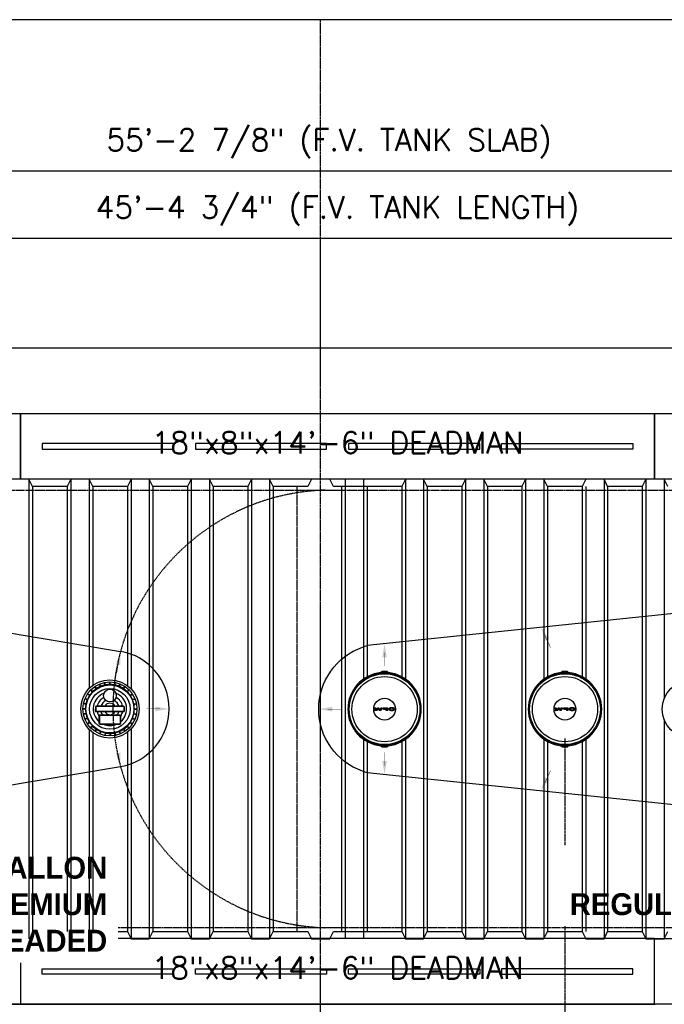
# Model space of a CAD drawing. Extents: x -169 to 2224, y 0 to 2796.
# Tile 479 of 530: x 1615 to 1792, y 1398 to 1668. Entities that reach past the tile are written whole.
import ezdxf
from ezdxf.enums import TextEntityAlignment as Align

# ---------------------------------------------------------------- set-up
doc = ezdxf.new("R2010")
doc.units = 0
doc.header["$MEASUREMENT"] = 0
doc.header["$PDSIZE"] = 1
for name, pattern in [('CENTER1', [0.6625, 0.5, -0.075, 0.0125, -0.075]), ('HIDDEN3', [0.1875, 0.125, -0.0625]), ('VENT', [0.04, 0.02, -0.02])]:
    doc.linetypes.add(name, pattern=pattern)
doc.layers.get('0').update_dxf_attribs({"color": 255, "linetype": 'CONTINUOUS'})
doc.layers.get('DEFPOINTS').update_dxf_attribs({"linetype": 'CONTINUOUS'})
for name, color, linetype in [('DIM', 3, 'CONTINUOUS'), ('FREEZE-OUTLINE-TITLES', 60, 'CONTINUOUS'), ('PIPING-VENT', 3, 'VENT'), ('TANK-ANCHOR', 4, 'CONTINUOUS'), ('TANK-DESCRIPTION', 3, 'CONTINUOUS'), ('TANK-MANHOLE-COVER-18', 2, 'CONTINUOUS'), ('TANK-MANHOLE-COVER-HATCH-18', 7, 'CONTINUOUS'), ('TANK-MANWAY', 5, 'CONTINUOUS'), ('TANK-SLAB', 6, 'CONTINUOUS'), ('TANK-SLOPE', 3, 'CONTINUOUS'), ('TANK-UST', 5, 'CONTINUOUS'), ('TANK-UST-RIB', 7, 'CONTINUOUS'), ('TEXT', 3, 'CONTINUOUS')]:
    doc.layers.add(name, color=color, linetype=linetype)
doc.layers.add('FREEZE-LINES', color=8, linetype='CONTINUOUS', plot=False)
doc.styles.add('BOLD', font='bold', dxfattribs={"height": 7.2})
doc.styles.add('SIMPLEX', font='simplex')
doc.dimstyles.new('DIM64', dxfattribs={"dimscale": 64, "dimtxt": 0.09375, "dimasz": 0.09375, "dimexe": 0.0625, "dimexo": 0.0625, "dimgap": 0.046875, "dimtad": 1, "dimdec": 4, "dimzin": 3, "dimdsep": 46, "dimlunit": 4, "dimtxsty": 'SIMPLEX', "dimcen": 0, "dimclrd": 256, "dimclre": 256, "dimclrt": 256, "dimadec": 0, "dimazin": 0, "dimtfac": 1, "dimtdec": 4, "dimtmove": 0, "dimatfit": 3, "dimfxl": 1, "dimfrac": 2, "dimtolj": 1, "dimtzin": 0, "dimarcsym": 0})

# ---------------------------------------------------------------- blocks, each defined once
blk = doc.blocks.new('*D25')
at = {"layer": 'DEFPOINTS', "color": 0, "transparency": 16777216}
for p in [(1368.87, 1626.52), (1368.87, 1578.02), (2031.77, 1578.02)]:
    blk.add_point(p, dxfattribs=at)
at = {"layer": 'DIM', "lineweight": -2, "transparency": 16777216}
for p, q in [((1368.87, 1582.02), (1368.87, 1630.52)), ((2031.77, 1582.02), (2031.77, 1630.52)), ((2025.77, 1626.52), (1374.87, 1626.52))]:
    blk.add_line(p, q, dxfattribs=at)
at = {"layer": 'DIM', "transparency": 16777216}
for points in [[(1374.87, 1627.52), (1374.87, 1625.52), (1368.87, 1626.52)], [(2025.77, 1627.52), (2025.77, 1625.52), (2031.77, 1626.52)]]:
    blk.add_solid(points, dxfattribs=at)
at = {"layer": 'DIM', "transparency": 16777216, "insert": (1700.32, 1634.09), "char_height": 6, "attachment_point": 5, "style": 'SIMPLEX'}
blk.add_mtext('\\A1;55\'-2 7/8" (F.V. TANK SLAB)', dxfattribs=at)
blk = doc.blocks.new('*D27')
at = {"layer": 'DEFPOINTS', "color": 0, "transparency": 16777216}
for p in [(1430.27, 1608.02), (1430.27, 1608.02), (1975.02, 1608.02)]:
    blk.add_point(p, dxfattribs=at)
at = {"layer": 'DIM', "lineweight": -2, "transparency": 16777216}
blk.add_line((1969.02, 1608.02), (1436.27, 1608.02), dxfattribs=at)
at = {"layer": 'DIM', "transparency": 16777216}
for points in [[(1436.27, 1609.02), (1436.27, 1607.02), (1430.27, 1608.02)], [(1969.02, 1609.02), (1969.02, 1607.02), (1975.02, 1608.02)]]:
    blk.add_solid(points, dxfattribs=at)
at = {"layer": 'DIM', "transparency": 16777216, "insert": (1702.64, 1615.59), "char_height": 6, "attachment_point": 5, "style": 'SIMPLEX'}
blk.add_mtext('\\A1;45\'-4 3/4" (F.V. TANK LENGTH)', dxfattribs=at)

msp = doc.modelspace()

# ---------------------------------------------------------------- hatches: boundary and pattern name
at = {"layer": 'TANK-MANHOLE-COVER-HATCH-18', "linetype": 'Continuous'}
for points in [[(1714.54716, 1479.34024), (1714.90803, 1479.34017), (1714.44, 1478.60342), (1714.13264, 1478.60347), (1713.85694, 1479.16336), (1713.58103, 1478.60357), (1713.27367, 1478.60363), (1712.80591, 1479.34055), (1713.16678, 1479.34049), (1713.42327, 1478.77923), (1713.67722, 1479.3404), (1714.03672, 1479.34033), (1714.29047, 1478.77908)], [(1713.03629, 1478.59955, -1), (1712.88536, 1478.59958, -1)], [(1764.04716, 1479.34024), (1764.40803, 1479.34017), (1763.94, 1478.60342), (1763.63264, 1478.60347), (1763.35694, 1479.16336), (1763.08103, 1478.60357), (1762.77367, 1478.60363), (1762.30591, 1479.34055), (1762.66678, 1479.34049), (1762.92327, 1478.77923), (1763.17722, 1479.3404), (1763.53672, 1479.34033), (1763.79047, 1478.77908)], [(1762.53629, 1478.59955, -1), (1762.38536, 1478.59958, -1)]]:
    msp.add_hatch(color=256, dxfattribs=at).paths.add_polyline_path(points)
h = msp.add_hatch(color=256, dxfattribs=at)
h.paths.add_polyline_path([(1715.31967, 1479.3058), (1715.39651, 1479.32499), (1715.47884, 1479.33596), (1715.56392, 1479.34006), (1716.37348, 1479.33991), (1716.37335, 1478.60307), (1716.02894, 1478.60313), (1716.02899, 1478.88717), (1715.56384, 1478.88725), (1715.47876, 1478.89138), (1715.39644, 1478.90237), (1715.3196, 1478.92022), (1715.251, 1478.94631), (1715.19337, 1478.9765), (1715.1481, 1479.01219), (1715.11792, 1479.05199), (1715.10146, 1479.09315), (1715.10147, 1479.13432), (1715.11794, 1479.17548), (1715.14813, 1479.21389), (1715.19342, 1479.24956), (1715.25106, 1479.28111)])
h.paths.add_polyline_path([(1716.02905, 1479.22471), (1715.5639, 1479.2248), (1715.50489, 1479.22069), (1715.45, 1479.20972), (1715.40335, 1479.19189), (1715.3663, 1479.16857), (1715.34434, 1479.14251), (1715.3361, 1479.11369), (1715.34433, 1479.08488), (1715.36628, 1479.05743), (1715.40332, 1479.0341), (1715.44997, 1479.01762), (1715.50485, 1479.00526), (1715.56386, 1479.00251), (1716.02901, 1479.00242)], flags=16)
h = msp.add_hatch(color=256, dxfattribs=at)
h.paths.add_polyline_path([(1716.84135, 1479.16694), (1716.90722, 1479.20809), (1716.98544, 1479.24512), (1717.07464, 1479.27667), (1717.17206, 1479.30272), (1717.27635, 1479.32191), (1717.38475, 1479.33424), (1717.49727, 1479.33971), (1717.60978, 1479.33694), (1717.71955, 1479.32869), (1717.82658, 1479.31221), (1717.92811, 1479.29023), (1718.02141, 1479.2614), (1718.10511, 1479.22708), (1718.17645, 1479.18728), (1718.23682, 1479.14336), (1718.28209, 1479.0967), (1718.30576, 1479.05964), (1718.32324, 1479.02259), (1718.33147, 1478.97045), (1718.32322, 1478.91968), (1718.29989, 1478.86892), (1718.26146, 1478.8209), (1718.2253, 1478.78951), (1718.17638, 1478.75505), (1718.10502, 1478.71527), (1718.02131, 1478.68098), (1717.928, 1478.65219), (1717.82646, 1478.62888), (1717.71943, 1478.6138), (1717.60965, 1478.60422), (1717.49714, 1478.60287), (1717.38462, 1478.60838), (1717.27622, 1478.62075), (1717.17194, 1478.63997), (1717.07453, 1478.66606), (1716.98534, 1478.69764), (1716.90714, 1478.7347), (1716.84128, 1478.77587), (1716.78915, 1478.82117), (1716.75074, 1478.8692), (1716.72742, 1478.91997), (1716.7192, 1478.97074), (1716.72744, 1479.02288), (1716.75077, 1479.07228), (1716.7892, 1479.12029)])
h.paths.add_polyline_path([(1717.07734, 1479.06124), (1717.05401, 1479.01734), (1717.04577, 1478.97068), (1717.05399, 1478.9254), (1717.07731, 1478.88149), (1717.11709, 1478.84032), (1717.1706, 1478.80326), (1717.23646, 1478.77169), (1717.31192, 1478.74835), (1717.39425, 1478.7305), (1717.48069, 1478.72225), (1717.56988, 1478.72223), (1717.65633, 1478.73045), (1717.73866, 1478.74827), (1717.81413, 1478.77158), (1717.88, 1478.80313), (1717.93215, 1478.84017), (1717.97195, 1478.88133), (1717.99665, 1478.92523), (1718.0049, 1478.97051), (1717.99667, 1479.01717), (1717.97198, 1479.06108), (1717.9322, 1479.10225), (1717.88006, 1479.13931), (1717.8142, 1479.16951), (1717.73874, 1479.19422), (1717.65641, 1479.2107), (1717.56997, 1479.21895), (1717.48078, 1479.21896), (1717.39433, 1479.21075), (1717.312, 1479.19429), (1717.23653, 1479.16961), (1717.17066, 1479.13943), (1717.11714, 1479.1024)], flags=16)
h = msp.add_hatch(color=256, dxfattribs=at)
h.paths.add_polyline_path([(1764.81967, 1479.3058), (1764.89651, 1479.32499), (1764.97884, 1479.33596), (1765.06392, 1479.34006), (1765.87348, 1479.33991), (1765.87335, 1478.60307), (1765.52894, 1478.60313), (1765.52899, 1478.88717), (1765.06384, 1478.88725), (1764.97876, 1478.89138), (1764.89644, 1478.90237), (1764.8196, 1478.92022), (1764.751, 1478.94631), (1764.69337, 1478.9765), (1764.6481, 1479.01219), (1764.61792, 1479.05199), (1764.60146, 1479.09315), (1764.60147, 1479.13432), (1764.61794, 1479.17548), (1764.64813, 1479.21389), (1764.69342, 1479.24956), (1764.75106, 1479.28111)])
h.paths.add_polyline_path([(1765.52905, 1479.22471), (1765.0639, 1479.2248), (1765.00489, 1479.22069), (1764.95, 1479.20972), (1764.90335, 1479.19189), (1764.8663, 1479.16857), (1764.84434, 1479.14251), (1764.8361, 1479.11369), (1764.84433, 1479.08488), (1764.86628, 1479.05743), (1764.90332, 1479.0341), (1764.94997, 1479.01762), (1765.00485, 1479.00526), (1765.06386, 1479.00251), (1765.52901, 1479.00242)], flags=16)
h = msp.add_hatch(color=256, dxfattribs=at)
h.paths.add_polyline_path([(1766.34135, 1479.16694), (1766.40722, 1479.20809), (1766.48544, 1479.24512), (1766.57464, 1479.27667), (1766.67206, 1479.30272), (1766.77635, 1479.32191), (1766.88475, 1479.33424), (1766.99727, 1479.33971), (1767.10978, 1479.33694), (1767.21955, 1479.32869), (1767.32658, 1479.31221), (1767.42811, 1479.29023), (1767.52141, 1479.2614), (1767.60511, 1479.22708), (1767.67645, 1479.18728), (1767.73682, 1479.14336), (1767.78209, 1479.0967), (1767.80576, 1479.05964), (1767.82324, 1479.02259), (1767.83147, 1478.97045), (1767.82322, 1478.91968), (1767.79989, 1478.86892), (1767.76146, 1478.8209), (1767.7253, 1478.78951), (1767.67638, 1478.75505), (1767.60502, 1478.71527), (1767.52131, 1478.68098), (1767.428, 1478.65219), (1767.32646, 1478.62888), (1767.21943, 1478.6138), (1767.10965, 1478.60422), (1766.99714, 1478.60287), (1766.88462, 1478.60838), (1766.77622, 1478.62075), (1766.67194, 1478.63997), (1766.57453, 1478.66606), (1766.48534, 1478.69764), (1766.40714, 1478.7347), (1766.34128, 1478.77587), (1766.28915, 1478.82117), (1766.25074, 1478.8692), (1766.22742, 1478.91997), (1766.2192, 1478.97074), (1766.22744, 1479.02288), (1766.25077, 1479.07228), (1766.2892, 1479.12029)])
h.paths.add_polyline_path([(1766.57734, 1479.06124), (1766.55401, 1479.01734), (1766.54577, 1478.97068), (1766.55399, 1478.9254), (1766.57731, 1478.88149), (1766.61709, 1478.84032), (1766.6706, 1478.80326), (1766.73646, 1478.77169), (1766.81192, 1478.74835), (1766.89425, 1478.7305), (1766.98069, 1478.72225), (1767.06988, 1478.72223), (1767.15633, 1478.73045), (1767.23866, 1478.74827), (1767.31413, 1478.77158), (1767.38, 1478.80313), (1767.43215, 1478.84017), (1767.47195, 1478.88133), (1767.49665, 1478.92523), (1767.5049, 1478.97051), (1767.49667, 1479.01717), (1767.47198, 1479.06108), (1767.4322, 1479.10225), (1767.38006, 1479.13931), (1767.3142, 1479.16951), (1767.23874, 1479.19422), (1767.15641, 1479.2107), (1767.06997, 1479.21895), (1766.98078, 1479.21896), (1766.89433, 1479.21075), (1766.812, 1479.19429), (1766.73653, 1479.16961), (1766.67066, 1479.13943), (1766.61714, 1479.1024)], flags=16)

# ---------------------------------------------------------------- linework, layer by layer
msp.add_line((1788.29254, 1420.01681), (1788.29254, 1430.58003))
at = {"layer": 'FREEZE-LINES', "color": 8, "linetype": 'CENTER1'}
msp.add_line((1698, 1128.01471), (1698, 1668.01471), dxfattribs=at)
msp.add_line((1698, 1128.01471), (1698, 1668.01471), dxfattribs=at)
at = {"layer": 'FREEZE-LINES', "linetype": 'Continuous'}
msp.add_line((2220, 1398.01839), (1176, 1398.01839), dxfattribs=at)
at = {"layer": 'FREEZE-OUTLINE-TITLES', "linetype": 'Continuous'}
msp.add_lwpolyline([(2220, 1668.02207), (1176, 1668.02207), (1176, 1128.01471), (2220, 1128.01471)], close=True, dxfattribs=at)
at = {"layer": 'PIPING-VENT', "ltscale": 3}
for p, q in [((1765.07124, 1390.01839), (1765.07124, 1471.0176)), ((1368.87181, 1398.01839), (1789.77254, 1398.01839))]:
    msp.add_line(p, q, dxfattribs=at)
at = {"layer": 'TANK-ANCHOR'}
for points in [[(1418.31084, 1560.01993), (1615.66669, 1560.01993), (1615.66669, 1542.01993), (1418.31084, 1542.01993)], [(1615.66669, 1560.01839), (1789.66669, 1560.01839), (1789.66669, 1542.01839), (1615.66669, 1542.01839)], [(1789.66669, 1560.01839), (1987.02254, 1560.01839), (1987.02254, 1542.01839), (1789.66669, 1542.01839)], [(1418.31084, 1416.02146), (1615.66669, 1416.02146), (1615.66669, 1398.02146), (1418.31084, 1398.02146)], [(1615.66669, 1398.01993), (1789.66669, 1398.01993), (1789.66669, 1416.01993), (1615.66669, 1416.01993)], [(1789.66669, 1416.01993), (1987.02254, 1416.01993), (1987.02254, 1398.01993), (1789.66669, 1398.01993)]]:
    msp.add_lwpolyline(points, close=True, dxfattribs=at)
at = {"layer": 'TANK-ANCHOR', "color": 7}
for points in [[(1657.66669, 1550.26839), (1657.66669, 1551.76839), (1621.66669, 1551.76839), (1621.66669, 1550.26839)], [(1699.66669, 1550.26839), (1699.66669, 1551.76839), (1663.66669, 1551.76839), (1663.66669, 1550.26839)], [(1741.66669, 1550.26839), (1741.66669, 1551.76839), (1705.66669, 1551.76839), (1705.66669, 1550.26839)], [(1747.66669, 1550.26839), (1747.66669, 1551.76839), (1783.66669, 1551.76839), (1783.66669, 1550.26839)], [(1657.66669, 1407.76993), (1657.66669, 1406.26993), (1621.66669, 1406.26993), (1621.66669, 1407.76993)], [(1699.66669, 1407.76993), (1699.66669, 1406.26993), (1663.66669, 1406.26993), (1663.66669, 1407.76993)], [(1741.66669, 1407.76993), (1741.66669, 1406.26993), (1705.66669, 1406.26993), (1705.66669, 1407.76993)], [(1747.66669, 1407.76993), (1747.66669, 1406.26993), (1783.66669, 1406.26993), (1783.66669, 1407.76993)]]:
    msp.add_lwpolyline(points, close=True, dxfattribs=at)
at = {"layer": 'TANK-MANHOLE-COVER-18', "color": 1, "linetype": 'Continuous'}
for p, q in [((1714.90978, 1468.84852), (1714.6504, 1469.10918)), ((1764.40978, 1468.84852), (1764.1504, 1469.10918))]:
    msp.add_line(p, q, dxfattribs=at)
at = {"layer": 'TANK-MANHOLE-COVER-18', "color": 4, "linetype": 'Continuous'}
for points in [[(1716.26591, 1489.24158), (1714.85671, 1489.24133, 0.196009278), (1714.81302, 1489.2235), (1714.55673, 1488.97279, 0.904675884), (1714.56033, 1468.93582), (1714.81671, 1468.68519, 0.196009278), (1714.86042, 1468.66739), (1716.26961, 1468.66764, 0.196009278), (1716.31331, 1468.68546), (1716.56944, 1468.93603, 0.904814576), (1716.56583, 1488.9733), (1716.30961, 1489.22377, 0.196009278)], [(1765.76591, 1489.24158), (1764.35671, 1489.24133, 0.196009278), (1764.31302, 1489.2235), (1764.05673, 1488.97279, 0.904675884), (1764.06033, 1468.93582), (1764.31671, 1468.68519, 0.196009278), (1764.36042, 1468.66739), (1765.76961, 1468.66764, 0.196009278), (1765.81331, 1468.68546), (1766.06944, 1468.93603, 0.904814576), (1766.06583, 1488.9733), (1765.80961, 1489.22377, 0.196009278)]]:
    msp.add_lwpolyline(points, format="xyb", close=True, dxfattribs=at)
at = {"layer": 'TANK-MANHOLE-COVER-18', "color": 1, "linetype": 'Continuous'}
for points in [[(1716.46166, 1469.19859, 0.912362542), (1716.45815, 1488.7107), (1716.42193, 1488.63543, 0.044356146), (1714.70094, 1488.635), (1714.66603, 1488.71037, 0.912362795), (1714.66955, 1469.19827), (1714.70443, 1469.27365, 0.044356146), (1716.42541, 1469.27384)], [(1714.73134, 1488.66659), (1714.70313, 1488.72812), (1714.94458, 1488.96966), (1716.17951, 1488.96988), (1716.42105, 1488.72843), (1716.39163, 1488.66699, 0.042658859)], [(1765.96166, 1469.19859, 0.912362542), (1765.95815, 1488.7107), (1765.92193, 1488.63543, 0.044356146), (1764.20094, 1488.635), (1764.16603, 1488.71037, 0.912362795), (1764.16955, 1469.19827), (1764.20443, 1469.27365, 0.044356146), (1765.92541, 1469.27384)], [(1764.23134, 1488.66659), (1764.20313, 1488.72812), (1764.44458, 1488.96966), (1765.67951, 1488.96988), (1765.92105, 1488.72843), (1765.89163, 1488.66699, 0.042658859)], [(1714.73484, 1469.24208), (1714.70664, 1469.18054), (1714.94819, 1468.93909), (1716.18312, 1468.93931), (1716.42457, 1469.18085), (1716.39512, 1469.24228, -0.042658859)], [(1764.23484, 1469.24208), (1764.20664, 1469.18054), (1764.44819, 1468.93909), (1765.68312, 1468.93931), (1765.92457, 1469.18085), (1765.89512, 1469.24228, -0.042658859)]]:
    msp.add_lwpolyline(points, format="xyb", close=True, dxfattribs=at)
at = {"layer": 'TANK-MANHOLE-COVER-18', "color": 2, "linetype": 'Continuous'}
for centre, radius in [((1715.56385, 1478.95448), 9.70655), ((1715.56385, 1478.95448), 8.9505), ((1765.06385, 1478.95448), 9.70655), ((1765.06385, 1478.95448), 8.9505), ((1715.56385, 1478.95448), 2.98304), ((1765.06385, 1478.95448), 2.98304)]:
    msp.add_circle(centre, radius, dxfattribs=at)
at = {"layer": 'TANK-MANHOLE-COVER-HATCH-18', "linetype": 'Continuous'}
for points in [[(1714.44, 1478.60342), (1714.13264, 1478.60347), (1713.85694, 1479.16336), (1713.58103, 1478.60357), (1713.27367, 1478.60363), (1712.80591, 1479.34055), (1713.16678, 1479.34049), (1713.42327, 1478.77923), (1713.67722, 1479.3404), (1714.03672, 1479.34033), (1714.29047, 1478.77908), (1714.54716, 1479.34024), (1714.90803, 1479.34017)], [(1715.31967, 1479.3058), (1715.39651, 1479.32499), (1715.47884, 1479.33596), (1715.56392, 1479.34006), (1716.37348, 1479.33991), (1716.37335, 1478.60307), (1716.02894, 1478.60313), (1716.02899, 1478.88717), (1715.56384, 1478.88725), (1715.47876, 1478.89138), (1715.39644, 1478.90237), (1715.3196, 1478.92022), (1715.251, 1478.94631), (1715.19337, 1478.9765), (1715.1481, 1479.01219), (1715.11792, 1479.05199), (1715.10146, 1479.09315), (1715.10147, 1479.13432), (1715.11794, 1479.17548), (1715.14813, 1479.21389), (1715.19342, 1479.24956), (1715.25106, 1479.28111)], [(1715.45, 1479.20972), (1715.50489, 1479.22069), (1715.5639, 1479.2248), (1716.02905, 1479.22471), (1716.02901, 1479.00242), (1715.56386, 1479.00251), (1715.50485, 1479.00526), (1715.44997, 1479.01762), (1715.40332, 1479.0341), (1715.36628, 1479.05743), (1715.34433, 1479.08488), (1715.3361, 1479.11369), (1715.34434, 1479.14251), (1715.3663, 1479.16857), (1715.40335, 1479.19189)], [(1716.7192, 1478.97074), (1716.72742, 1478.91997), (1716.75074, 1478.8692), (1716.78915, 1478.82117), (1716.84128, 1478.77587), (1716.90714, 1478.7347), (1716.98534, 1478.69764), (1717.07453, 1478.66606), (1717.17194, 1478.63997), (1717.27622, 1478.62075), (1717.38462, 1478.60838), (1717.49714, 1478.60287), (1717.60965, 1478.60422), (1717.71943, 1478.6138), (1717.82646, 1478.62888), (1717.928, 1478.65219), (1718.02131, 1478.68098), (1718.10502, 1478.71527), (1718.17638, 1478.75505), (1718.2253, 1478.78951), (1718.26146, 1478.8209), (1718.29989, 1478.86892), (1718.32322, 1478.91968), (1718.33147, 1478.97045), (1718.32324, 1479.02259), (1718.30576, 1479.05964), (1718.28209, 1479.0967), (1718.23682, 1479.14336), (1718.17645, 1479.18728), (1718.10511, 1479.22708), (1718.02141, 1479.2614), (1717.92811, 1479.29023), (1717.82658, 1479.31221), (1717.71955, 1479.32869), (1717.60978, 1479.33694), (1717.49727, 1479.33971), (1717.38475, 1479.33424), (1717.27635, 1479.32191), (1717.17206, 1479.30272), (1717.07464, 1479.27667), (1716.98544, 1479.24512), (1716.90722, 1479.20809), (1716.84135, 1479.16694), (1716.7892, 1479.12029), (1716.75077, 1479.07228), (1716.72744, 1479.02288)], [(1717.23653, 1479.16961), (1717.17066, 1479.13943), (1717.11714, 1479.1024), (1717.07734, 1479.06124), (1717.05401, 1479.01734), (1717.04577, 1478.97068), (1717.05399, 1478.9254), (1717.07731, 1478.88149), (1717.11709, 1478.84032), (1717.1706, 1478.80326), (1717.23646, 1478.77169), (1717.31192, 1478.74835), (1717.39425, 1478.7305), (1717.48069, 1478.72225), (1717.56988, 1478.72223), (1717.65633, 1478.73045), (1717.73866, 1478.74827), (1717.81413, 1478.77158), (1717.88, 1478.80313), (1717.93215, 1478.84017), (1717.97195, 1478.88133), (1717.99665, 1478.92523), (1718.0049, 1478.97051), (1717.99667, 1479.01717), (1717.97198, 1479.06108), (1717.9322, 1479.10225), (1717.88006, 1479.13931), (1717.8142, 1479.16951), (1717.73874, 1479.19422), (1717.65641, 1479.2107), (1717.56997, 1479.21895), (1717.48078, 1479.21896), (1717.39433, 1479.21075), (1717.312, 1479.19429)], [(1763.94, 1478.60342), (1763.63264, 1478.60347), (1763.35694, 1479.16336), (1763.08103, 1478.60357), (1762.77367, 1478.60363), (1762.30591, 1479.34055), (1762.66678, 1479.34049), (1762.92327, 1478.77923), (1763.17722, 1479.3404), (1763.53672, 1479.34033), (1763.79047, 1478.77908), (1764.04716, 1479.34024), (1764.40803, 1479.34017)], [(1764.81967, 1479.3058), (1764.89651, 1479.32499), (1764.97884, 1479.33596), (1765.06392, 1479.34006), (1765.87348, 1479.33991), (1765.87335, 1478.60307), (1765.52894, 1478.60313), (1765.52899, 1478.88717), (1765.06384, 1478.88725), (1764.97876, 1478.89138), (1764.89644, 1478.90237), (1764.8196, 1478.92022), (1764.751, 1478.94631), (1764.69337, 1478.9765), (1764.6481, 1479.01219), (1764.61792, 1479.05199), (1764.60146, 1479.09315), (1764.60147, 1479.13432), (1764.61794, 1479.17548), (1764.64813, 1479.21389), (1764.69342, 1479.24956), (1764.75106, 1479.28111)], [(1764.95, 1479.20972), (1765.00489, 1479.22069), (1765.0639, 1479.2248), (1765.52905, 1479.22471), (1765.52901, 1479.00242), (1765.06386, 1479.00251), (1765.00485, 1479.00526), (1764.94997, 1479.01762), (1764.90332, 1479.0341), (1764.86628, 1479.05743), (1764.84433, 1479.08488), (1764.8361, 1479.11369), (1764.84434, 1479.14251), (1764.8663, 1479.16857), (1764.90335, 1479.19189)], [(1766.2192, 1478.97074), (1766.22742, 1478.91997), (1766.25074, 1478.8692), (1766.28915, 1478.82117), (1766.34128, 1478.77587), (1766.40714, 1478.7347), (1766.48534, 1478.69764), (1766.57453, 1478.66606), (1766.67194, 1478.63997), (1766.77622, 1478.62075), (1766.88462, 1478.60838), (1766.99714, 1478.60287), (1767.10965, 1478.60422), (1767.21943, 1478.6138), (1767.32646, 1478.62888), (1767.428, 1478.65219), (1767.52131, 1478.68098), (1767.60502, 1478.71527), (1767.67638, 1478.75505), (1767.7253, 1478.78951), (1767.76146, 1478.8209), (1767.79989, 1478.86892), (1767.82322, 1478.91968), (1767.83147, 1478.97045), (1767.82324, 1479.02259), (1767.80576, 1479.05964), (1767.78209, 1479.0967), (1767.73682, 1479.14336), (1767.67645, 1479.18728), (1767.60511, 1479.22708), (1767.52141, 1479.2614), (1767.42811, 1479.29023), (1767.32658, 1479.31221), (1767.21955, 1479.32869), (1767.10978, 1479.33694), (1766.99727, 1479.33971), (1766.88475, 1479.33424), (1766.77635, 1479.32191), (1766.67206, 1479.30272), (1766.57464, 1479.27667), (1766.48544, 1479.24512), (1766.40722, 1479.20809), (1766.34135, 1479.16694), (1766.2892, 1479.12029), (1766.25077, 1479.07228), (1766.22744, 1479.02288)], [(1766.73653, 1479.16961), (1766.67066, 1479.13943), (1766.61714, 1479.1024), (1766.57734, 1479.06124), (1766.55401, 1479.01734), (1766.54577, 1478.97068), (1766.55399, 1478.9254), (1766.57731, 1478.88149), (1766.61709, 1478.84032), (1766.6706, 1478.80326), (1766.73646, 1478.77169), (1766.81192, 1478.74835), (1766.89425, 1478.7305), (1766.98069, 1478.72225), (1767.06988, 1478.72223), (1767.15633, 1478.73045), (1767.23866, 1478.74827), (1767.31413, 1478.77158), (1767.38, 1478.80313), (1767.43215, 1478.84017), (1767.47195, 1478.88133), (1767.49665, 1478.92523), (1767.5049, 1478.97051), (1767.49667, 1479.01717), (1767.47198, 1479.06108), (1767.4322, 1479.10225), (1767.38006, 1479.13931), (1767.3142, 1479.16951), (1767.23874, 1479.19422), (1767.15641, 1479.2107), (1767.06997, 1479.21895), (1766.98078, 1479.21896), (1766.89433, 1479.21075), (1766.812, 1479.19429)]]:
    msp.add_lwpolyline(points, close=True, dxfattribs=at)
for centre in [(1712.96082, 1478.59957), (1762.46082, 1478.59957)]:
    msp.add_circle(centre, 0.07547, dxfattribs=at)
at = {"layer": 'TANK-MANWAY'}
for p, q in [((1636.44828, 1484.55736), (1636.05774, 1485.14208)), ((1636.55223, 1484.62678), (1636.16169, 1485.21151)), ((1637.60141, 1485.18733), (1637.33245, 1485.83701)), ((1637.71691, 1485.23514), (1637.44794, 1485.88482)), ((1638.85528, 1485.58023), (1638.71824, 1486.2699)), ((1638.97789, 1485.60459), (1638.84084, 1486.29426)), ((1640.16171, 1485.72096), (1640.16185, 1486.42411)), ((1640.28671, 1485.72094), (1640.28685, 1486.42409)), ((1641.4705, 1485.60412), (1641.6078, 1486.29373)), ((1641.59309, 1485.57971), (1641.7304, 1486.26932)), ((1642.73134, 1485.23419), (1643.00054, 1485.88377)), ((1642.84681, 1485.18633), (1643.11602, 1485.83591)), ((1643.89578, 1484.62539), (1644.28654, 1485.20997)), ((1643.9997, 1484.55593), (1644.39046, 1485.1405)), ((1634.61594, 1482.69123), (1634.03137, 1483.08199)), ((1634.68541, 1482.79515), (1634.10083, 1483.18591)), ((1635.44021, 1483.71453), (1634.9431, 1484.21183)), ((1635.52862, 1483.8029), (1635.03151, 1484.3002)), ((1644.91908, 1483.80112), (1645.41638, 1484.29823)), ((1645.00745, 1483.71271), (1645.50475, 1484.20982)), ((1645.76191, 1482.79305), (1646.34663, 1483.18359)), ((1645.83133, 1482.6891), (1646.41606, 1483.07964)), ((1633.63722, 1480.26595), (1632.9476, 1480.40325)), ((1633.66163, 1480.38854), (1632.97201, 1480.52585)), ((1634.00714, 1481.52679), (1633.35757, 1481.79599)), ((1634.055, 1481.64226), (1633.40542, 1481.91147)), ((1646.39188, 1481.63992), (1647.04156, 1481.90888)), ((1646.43969, 1481.52443), (1647.08937, 1481.79339)), ((1646.78478, 1480.38605), (1647.47445, 1480.5231)), ((1646.80914, 1480.26345), (1647.49881, 1480.4005)), ((1633.52037, 1478.95716), (1632.81722, 1478.9573)), ((1633.5204, 1479.08216), (1632.81724, 1479.0823)), ((1633.63674, 1477.77334), (1632.94708, 1477.63629)), ((1633.66111, 1477.65073), (1632.97144, 1477.51368)), ((1646.78426, 1477.64824), (1647.47387, 1477.51094)), ((1646.80867, 1477.77084), (1647.49828, 1477.63353)), ((1646.92549, 1478.95462), (1647.62864, 1478.95449)), ((1646.92551, 1479.07962), (1647.62866, 1479.07949)), ((1634.00619, 1476.51235), (1633.35651, 1476.24339)), ((1634.05401, 1476.39686), (1633.40433, 1476.1279)), ((1634.61455, 1475.34768), (1634.02983, 1474.95714)), ((1634.68398, 1475.24373), (1634.09925, 1474.85319)), ((1635.43843, 1474.32407), (1634.94114, 1473.82696)), ((1635.52681, 1474.23566), (1635.02951, 1473.73855)), ((1644.91726, 1474.23388), (1645.41437, 1473.73659)), ((1645.00567, 1474.32226), (1645.50278, 1473.82496)), ((1645.76048, 1475.24163), (1646.34505, 1474.85087)), ((1645.82994, 1475.34555), (1646.41452, 1474.95479)), ((1646.39088, 1476.39452), (1647.04046, 1476.12531)), ((1646.43874, 1476.51), (1647.08832, 1476.24079)), ((1636.44618, 1473.48086), (1636.05542, 1472.89628)), ((1636.55011, 1473.41139), (1636.15934, 1472.82682)), ((1637.59907, 1472.85045), (1637.32987, 1472.20087)), ((1637.71455, 1472.80259), (1637.44534, 1472.15302)), ((1638.92948, 1472.45706), (1638.79218, 1471.76744)), ((1639.05208, 1472.43265), (1638.91477, 1471.74304)), ((1640.23586, 1472.31583), (1640.23573, 1471.61268)), ((1640.36086, 1472.31581), (1640.36073, 1471.61266)), ((1641.54469, 1472.43218), (1641.68174, 1471.74251)), ((1641.66729, 1472.45654), (1641.80434, 1471.76687)), ((1642.72898, 1472.80164), (1642.99794, 1472.15196)), ((1642.84447, 1472.84946), (1643.11343, 1472.19978)), ((1643.89365, 1473.41), (1644.28419, 1472.82528)), ((1643.9976, 1473.47943), (1644.38814, 1472.8947))]:
    msp.add_line(p, q, dxfattribs=at)
for points in [[(1644.22304, 1479.51763, 0.414213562), (1643.97308, 1479.76768), (1636.47308, 1479.7691, 0.414213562), (1636.22304, 1479.51915), (1636.22285, 1478.51915, 0.414213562), (1636.4728, 1478.2691), (1643.9728, 1478.26768, 0.414213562), (1644.22285, 1478.51763)], [(1644.09804, 1479.51766, 0.414213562), (1643.97306, 1479.64268), (1636.47306, 1479.6441, 0.414213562), (1636.34804, 1479.51913), (1636.34785, 1478.51913, 0.414213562), (1636.47282, 1478.3941), (1643.97282, 1478.39268, 0.414213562), (1644.09785, 1478.51766)], [(1643.22258, 1477.09993, 0.414213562), (1642.97263, 1477.34998), (1637.47263, 1477.35102, 0.414213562), (1637.22258, 1477.10107), (1637.2222, 1475.10107, 0.414213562), (1637.47215, 1474.85102), (1642.97215, 1474.84998, 0.414213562), (1643.2222, 1475.09993)], [(1643.09758, 1477.09995, 0.414213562), (1642.9726, 1477.22498), (1637.4726, 1477.22602, 0.414213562), (1637.34758, 1477.10104), (1637.3472, 1475.10104, 0.414213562), (1637.47218, 1474.97602), (1642.97218, 1474.97498, 0.414213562), (1643.0972, 1475.09995)]]:
    msp.add_lwpolyline(points, format="xyb", close=True, dxfattribs=at)
for centre, radius in [((1640.22294, 1479.01839), 8.0008), ((1640.22294, 1479.01839), 7.40597), ((1640.22294, 1479.01839), 6.57785), ((1799.76445, 1478.95448), 8.0008), ((1640.22294, 1479.01839), 5.57785), ((1640.22364, 1482.68957), 1.75)]:
    msp.add_circle(centre, radius, dxfattribs=at)
for radius, start, end in [(6.70285, 113.0233958, 123.2048832), (6.70285, 101.7733956, 111.9548834), (6.70285, 90.5233954, 100.7048833), (6.70285, 79.2733955, 89.454883), (6.70285, 68.0233956, 78.2048832), (6.70285, 56.7733956, 66.954883), (6.70285, 146.7733956, 156.9548832), (6.70285, 135.5233955, 145.7048833), (6.70285, 124.2733958, 134.4548833), (4.57785, 111.0268673, 229.0444869), (4.57785, 310.9337919, 68.9514114), (6.70285, 45.5233958, 55.7048838), (6.70285, 34.2733956, 44.4548833), (6.70285, 23.0233955, 33.2048832), (6.70285, 169.2733955, 179.4548832), (6.70285, 158.0233956, 168.2048832), (3.57785, 117.8906944, 167.8888687), (2.57785, 115.6526311, 163.0748814), (1.57785, 28.3700296, 151.6082493), (2.57785, 16.9033977, 64.3256482), (3.57785, 12.0894103, 62.0875841), (6.70285, 11.7733956, 21.9548833), (6.70285, 0.5233957, 10.7048833), (6.70285, 180.5233957, 190.7048833), (6.70285, 191.7733956, 201.9548833), (3.57785, 192.0894103, 213.0078429), (2.57785, 196.9033977, 220.3057035), (1.57785, 208.3700296, 331.6082493), (2.57785, 319.6725754, 343.0748814), (3.57785, 326.9704359, 347.8888687), (6.70285, 338.0233956, 348.2048832), (6.70285, 349.2733955, 359.4548832), (6.70285, 203.0233955, 213.2048832), (6.70285, 214.2733956, 224.4548833), (6.70285, 225.5233958, 235.7048838), (4.57785, 245.5565161, 294.4217636), (6.70285, 304.2733958, 314.4548833), (6.70285, 315.5233955, 325.7048833), (6.70285, 326.7733956, 336.9548832), (6.70285, 236.7733956, 246.954883), (6.70285, 248.0233956, 258.2048832), (6.70285, 259.2733955, 269.454883), (6.70285, 270.5233954, 280.7048833), (6.70285, 281.7733956, 291.9548834), (6.70285, 293.0233958, 303.2048832)]:
    msp.add_arc((1640.22294, 1479.01839), radius, start, end, dxfattribs=at)
at = {"layer": 'TANK-SLAB'}
msp.add_lwpolyline([(1368.87181, 1218.01839), (1368.87181, 1578.01839), (2031.77254, 1578.01839), (2031.77254, 1218.01839)], close=True, dxfattribs=at)
at = {"layer": 'TANK-SLOPE'}
for p, q in [((1530.10729, 1513.65324), (1643.10859, 1494.80168)), ((1875.18587, 1513.58933), (1710.78575, 1496.43218)), ((1530.10718, 1444.385), (1643.10854, 1463.23621)), ((1875.18587, 1444.31963), (1710.78575, 1461.47679))]:
    msp.add_line(p, q, dxfattribs=at)
at = {"layer": 'TANK-SLOPE', "const_width": 0.125}
for points in [[(1759.58834, 1499.09), (1761.12434, 1495.78909)], [(1715.56386, 1494.43059), (1715.56386, 1490.78981)], [(1642.69181, 1492.34411), (1642.08218, 1488.75473)], [(1653.97642, 1479.01724), (1650.33563, 1479.01724)], [(1699.99505, 1478.95448), (1703.63584, 1478.95448)], [(1715.56386, 1463.47837), (1715.56386, 1467.11916)], [(1759.58834, 1458.81897), (1761.12434, 1462.11988)]]:
    msp.add_lwpolyline(points, dxfattribs=at)
at = {"layer": 'TANK-SLOPE'}
msp.add_lwpolyline([(1710.78592, 1461.47677), (1709.51555, 1461.92805, -0.705978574), (1709.51502, 1495.98073), (1710.78575, 1496.43218)], format="xyb", dxfattribs=at)
msp.add_arc((1640.47563, 1479.019), 16.0008, 279.6271588, 80.5310024, dxfattribs=at)
for points in [[(1760.68235, 1498.22037), (1758.53362, 1501.35662), (1759.54904, 1497.69301)], [(1716.18886, 1493.18059), (1715.56386, 1496.93059), (1714.93886, 1493.18059)], [(1643.09868, 1491.00711), (1643.11041, 1494.80882), (1641.86633, 1491.21641)], [(1652.72642, 1478.39224), (1656.47642, 1479.01724), (1652.72642, 1479.64224)], [(1701.24505, 1478.32948), (1697.49505, 1478.95448), (1701.24505, 1479.57948)], [(1643.09864, 1467.03079), (1643.11036, 1463.22908), (1641.86629, 1466.82149)], [(1716.18886, 1464.72837), (1715.56386, 1460.97837), (1714.93886, 1464.72837)], [(1760.68235, 1459.6886), (1758.53362, 1456.55234), (1759.54904, 1460.21595)]]:
    msp.add_solid(points, dxfattribs=at)
at = {"layer": 'TANK-UST', "color": 2, "linetype": 'HIDDEN3'}
msp.add_line((1691.52234, 1540.01839), (1691.52234, 1418.01839), dxfattribs=at)
at = {"layer": 'TANK-UST'}
for points in [[(1793.27254, 1540.01839), (1792.27254, 1542.01839), (1787.27254, 1542.01839), (1786.27254, 1540.01839), (1776.77254, 1540.01839), (1775.77254, 1542.01839), (1770.77254, 1542.01839), (1769.77254, 1540.01839), (1760.27254, 1540.01839), (1759.27254, 1542.01839), (1754.27254, 1542.01839), (1753.27254, 1540.01839), (1743.77254, 1540.01839), (1742.77254, 1542.01839), (1737.77254, 1542.01839), (1736.77254, 1540.01839), (1727.27254, 1540.01839), (1726.27254, 1542.01839), (1721.27254, 1542.01839), (1720.27254, 1540.01839), (1701.52254, 1540.01839), (1700.52254, 1542.01839), (1695.52254, 1542.01839), (1694.52254, 1540.01839), (1685.02254, 1540.01839), (1684.02254, 1542.01839), (1679.02254, 1542.01839), (1678.02254, 1540.01839), (1668.52254, 1540.01839), (1667.52254, 1542.01839), (1662.52254, 1542.01839), (1661.52254, 1540.01839), (1652.02254, 1540.01839), (1651.02254, 1542.01839), (1646.02254, 1542.01839), (1645.02254, 1540.01839), (1635.52254, 1540.01839), (1634.52254, 1542.01839), (1629.52254, 1542.01839), (1628.52254, 1540.01839), (1619.02254, 1540.01839), (1618.02254, 1542.01839), (1613.02254, 1542.01839)], [(1613.02254, 1416.01839), (1618.02254, 1416.01839), (1619.02254, 1418.01839), (1628.52254, 1418.01839), (1629.52254, 1416.01839), (1634.52254, 1416.01839), (1635.52254, 1418.01839), (1645.02254, 1418.01839), (1646.02254, 1416.01839), (1651.02254, 1416.01839), (1652.02254, 1418.01839), (1661.52254, 1418.01839), (1662.52254, 1416.01839), (1667.52254, 1416.01839), (1668.52254, 1418.01839), (1678.02254, 1418.01839), (1679.02254, 1416.01839), (1684.02254, 1416.01839), (1685.02254, 1418.01839), (1694.52254, 1418.01839), (1695.52254, 1416.01839), (1700.52254, 1416.01839), (1701.52254, 1418.01839), (1720.27254, 1418.01839), (1721.27254, 1416.01839), (1726.27254, 1416.01839), (1727.27254, 1418.01839), (1736.77254, 1418.01839), (1737.77254, 1416.01839), (1742.77254, 1416.01839), (1743.77254, 1418.01839), (1753.27254, 1418.01839), (1754.27254, 1416.01839), (1759.27254, 1416.01839), (1760.27254, 1418.01839), (1769.77254, 1418.01839), (1770.77254, 1416.01839), (1775.77254, 1416.01839), (1776.77254, 1418.01839), (1786.27254, 1418.01839), (1787.27254, 1416.01839), (1792.27254, 1416.01839), (1793.27254, 1418.01839)]]:
    msp.add_lwpolyline(points, dxfattribs=at)
at = {"layer": 'TANK-UST', "color": 2, "linetype": 'HIDDEN3'}
msp.add_lwpolyline([(1912.27254, 1539.01839), (1916.78509, 1539.01839, -0.9539575), (1916.78509, 1419.01839), (1912.27254, 1419.01839), (1817.02234, 1419.01839), (1718.00299, 1419.01839), (1493.00299, 1419.01839), (1488.50979, 1419.01839, -0.9539575), (1488.50979, 1539.01839), (1493.00299, 1539.01839), (1718.00299, 1539.01839), (1817.02234, 1539.01839)], format="xyb", close=True, dxfattribs=at)
msp.add_lwpolyline([(1703.77234, 1419.01839), (1699.25567, 1419.01839, -0.97023306), (1699.25567, 1539.01839), (1703.77234, 1539.01839)], format="xyb", dxfattribs=at)
at = {"layer": 'TANK-UST-RIB'}
for p, q in [((1618.02234, 1542.01839), (1618.02234, 1479.01899)), ((1629.52234, 1542.01839), (1629.52234, 1479.01897)), ((1634.52234, 1542.01839), (1634.52234, 1484.63229)), ((1646.02234, 1542.01839), (1646.02234, 1484.53017)), ((1651.02234, 1542.01839), (1651.02234, 1416.01839)), ((1662.52234, 1542.01839), (1662.52234, 1416.01839)), ((1667.52234, 1542.01839), (1667.52234, 1416.01839)), ((1679.02234, 1542.01839), (1679.02234, 1416.01839)), ((1684.02234, 1542.01839), (1684.02234, 1416.01839)), ((1704.77234, 1542.01839), (1704.77234, 1416.01839)), ((1709.77234, 1542.01839), (1709.77234, 1487.19094)), ((1721.27234, 1542.01839), (1721.27234, 1487.24869)), ((1726.27234, 1542.01839), (1726.27234, 1479.01882)), ((1737.77234, 1542.01839), (1737.77234, 1479.0188)), ((1742.77234, 1542.01839), (1742.77234, 1416.01839)), ((1754.27234, 1542.01839), (1754.27234, 1416.01839)), ((1759.27234, 1542.01839), (1759.27234, 1487.19094)), ((1792.27234, 1542.01839), (1792.27234, 1481.76179)), ((1619.02234, 1540.01839), (1619.02234, 1479.01898)), ((1628.52234, 1540.01839), (1628.52234, 1479.01897)), ((1635.52234, 1540.01839), (1635.52234, 1485.49273)), ((1645.02234, 1540.01839), (1645.02234, 1485.41984)), ((1652.02234, 1540.01839), (1652.02234, 1418.01839)), ((1661.52234, 1540.01839), (1661.52234, 1418.01839)), ((1668.52234, 1540.01839), (1668.52234, 1418.01839)), ((1678.02234, 1540.01839), (1678.02234, 1418.01839)), ((1685.02234, 1540.01839), (1685.02234, 1418.01839)), ((1703.77234, 1540.01839), (1703.77234, 1418.01839)), ((1710.77234, 1540.01839), (1710.77234, 1487.81011)), ((1720.27234, 1540.01839), (1720.27234, 1487.85453)), ((1727.27234, 1540.01839), (1727.27234, 1479.01882)), ((1736.77234, 1540.01839), (1736.77234, 1479.0188)), ((1743.77234, 1540.01839), (1743.77234, 1418.01839)), ((1753.27234, 1540.01839), (1753.27234, 1418.01839)), ((1760.27234, 1540.01839), (1760.27234, 1487.81011)), ((1769.77234, 1540.01839), (1769.77234, 1487.85453)), ((1770.77234, 1540.01839), (1770.77234, 1487.24869)), ((1726.27234, 1479.01882), (1726.27234, 1416.01839)), ((1727.27234, 1479.01882), (1727.27234, 1418.01839)), ((1736.77234, 1479.0188), (1736.77234, 1418.01839)), ((1737.77234, 1479.0188), (1737.77234, 1416.01839)), ((1645.02234, 1472.61694), (1645.02234, 1418.01839)), ((1646.02234, 1473.50661), (1646.02234, 1416.01839)), ((1709.77234, 1470.71803), (1709.77234, 1416.01839)), ((1710.77234, 1470.09885), (1710.77234, 1418.01839)), ((1720.27234, 1470.05444), (1720.27234, 1418.01839)), ((1721.27234, 1470.66028), (1721.27234, 1416.01839)), ((1759.27234, 1470.71803), (1759.27234, 1416.01839)), ((1760.27234, 1470.09885), (1760.27234, 1418.01839))]:
    msp.add_line(p, q, dxfattribs=at)

# ---------------------------------------------------------------- texts
at = {"layer": 'TEXT', "color": 3, "style": 'SIMPLEX'}
for p in [(1702.66669, 1552.01839), (1702.66669, 1408.01993)]:
    msp.add_text('18"x8"x14\'-6" DEADMAN', height=6, dxfattribs=at).set_placement(p, align=Align.MIDDLE)

# ---------------------------------------------------------------- dimensions: what is measured, and where the dimension line sits
at = {"layer": 'DIM'}
for base, p1, p2, text, picture, middle in [((1368.87181, 1626.51839), (2031.77254, 1578.01839), (1368.87181, 1578.01839), '<> (F.V. TANK SLAB)', '*D25', (1700.32218, 1634.08982)), ((1430.26617, 1608.01839), (1975.02254, 1608.01839), (1430.26617, 1608.01839), '<> (F.V. TANK LENGTH)', '*D27', (1702.64435, 1615.58982))]:
    dim = msp.add_linear_dim(base=base, p1=p1, p2=p2, angle=180, text=text, dimstyle='DIM64', dxfattribs=at)
    dim.commit()
    dim.dimension.update_dxf_attribs({"geometry": picture, "text_midpoint": middle})

# ---------------------------------------------------------------- next in the draw order: texts
at = {"layer": 'TANK-DESCRIPTION', "char_height": 6, "attachment_point": 3, "style": 'BOLD', "bg_fill": 3, "box_fill_scale": 1.5, "bg_fill_color": 256, "bg_fill_transparency": 0}
for s, insert, width in [(' 10,000 GALLON PREMIUM UNLEADED', (1639.48682, 1438.47138), 83.2944953), ('14,000 GALLON REGULAR UNLEADED #2', (1863.98604, 1438.48003), 98.4997625)]:
    msp.add_mtext(s, dxfattribs=dict(at, insert=insert, width=width))

# ---------------------------------------------------------------- next in the draw order: linework, layer by layer
at = {"layer": 'TANK-UST-RIB'}
for p, q in [((1775.77234, 1542.01839), (1775.77234, 1416.01839)), ((1787.27234, 1542.01839), (1787.27234, 1416.01839)), ((1776.77234, 1540.01839), (1776.77234, 1418.01839)), ((1786.27234, 1540.01839), (1786.27234, 1418.01839)), ((1618.02234, 1479.01899), (1618.02234, 1416.01839)), ((1619.02234, 1479.01898), (1619.02234, 1418.01839)), ((1628.52234, 1479.01897), (1628.52234, 1418.01839)), ((1629.52234, 1479.01897), (1629.52234, 1416.01839)), ((1792.27234, 1476.14718), (1792.27234, 1416.01839)), ((1634.52234, 1473.40449), (1634.52234, 1416.01839)), ((1635.52234, 1472.54405), (1635.52234, 1418.01839)), ((1769.77234, 1470.05444), (1769.77234, 1418.01839)), ((1770.77234, 1470.66028), (1770.77234, 1418.01839))]:
    msp.add_line(p, q, dxfattribs=at)

doc.saveas('drawing.dxf')
